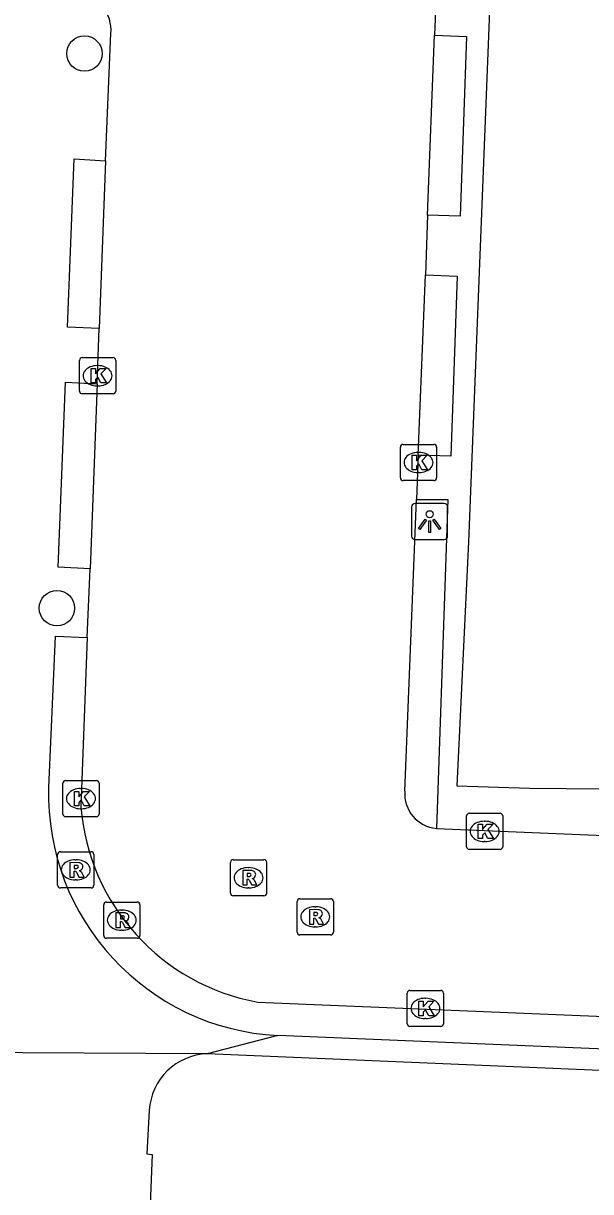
# Model space of a CAD drawing. Extents: x 160732 to 162105, y 387428 to 388479.
# Drawn here: x 161112.12 to 161127.82, y 387709.62 to 387741.93 of the extents above; entities that cross this region are included whole.
import ezdxf

# ---------------------------------------------------------------- set-up
doc = ezdxf.new("R2010")
doc.units = 0
for name, color, linetype in [('IMGEO_Boom', 7, 'Continuous'), ('IMGEO_Kolk', 7, 'Continuous'), ('IMGEO_Lichtpunt', 7, 'Continuous'), ('IMGEO_Rijbaan_lokaal_open', 7, 'Continuous'), ('IMGEO_Rioolput', 7, 'Continuous'), ('IMGEO_Voetpad_open', 7, 'Continuous')]:
    doc.layers.add(name, color=color, linetype=linetype)

msp = doc.modelspace()

# ---------------------------------------------------------------- linework, layer by layer
at = {"layer": 'IMGEO_Boom'}
for centre in [(161113.813, 387741.092), (161113.051, 387725.753)]:
    msp.add_circle(centre, 0.489, dxfattribs=at)
at = {"layer": 'IMGEO_Kolk'}
for p, q in [((161113.675, 387731.755), (161113.675, 387732.607)), ((161113.75, 387732.681), (161114.602, 387732.681)), ((161114.676, 387732.607), (161114.676, 387731.755)), ((161114.163, 387732.461), (161114.188, 387732.461)), ((161114.602, 387731.681), (161113.75, 387731.681)), ((161114.186, 387731.901), (161114.161, 387731.901)), ((161122.555, 387729.355), (161122.555, 387730.207)), ((161122.63, 387730.281), (161123.482, 387730.281)), ((161123.043, 387730.061), (161123.068, 387730.061)), ((161123.556, 387730.207), (161123.556, 387729.355)), ((161123.066, 387729.501), (161123.041, 387729.501)), ((161123.482, 387729.281), (161122.63, 387729.281)), ((161113.29, 387720.986), (161114.142, 387720.986)), ((161113.215, 387720.06), (161113.215, 387720.912)), ((161113.703, 387720.766), (161113.728, 387720.766)), ((161114.216, 387720.912), (161114.216, 387720.06)), ((161113.726, 387720.206), (161113.701, 387720.206)), ((161124.385, 387719.154), (161124.385, 387720.006)), ((161124.46, 387720.08), (161125.312, 387720.08)), ((161125.386, 387720.006), (161125.386, 387719.154)), ((161114.142, 387719.986), (161113.29, 387719.986)), ((161124.873, 387719.86), (161124.898, 387719.86)), ((161125.312, 387719.08), (161124.46, 387719.08)), ((161124.896, 387719.3), (161124.871, 387719.3)), ((161122.82, 387715.183), (161123.672, 387715.183)), ((161122.745, 387714.257), (161122.745, 387715.109)), ((161123.233, 387714.963), (161123.258, 387714.963)), ((161123.746, 387715.109), (161123.746, 387714.257)), ((161123.256, 387714.403), (161123.231, 387714.403)), ((161123.672, 387714.183), (161122.82, 387714.183))]:
    msp.add_line(p, q, dxfattribs=at)
for points in [[(161113.675, 387731.755), (161113.675, 387732.607)], [(161113.75, 387732.681), (161114.602, 387732.681)], [(161114.676, 387732.607), (161114.676, 387731.755)], [(161113.996, 387732.381), (161114.119, 387732.381), (161114.119, 387732.23), (161114.249, 387732.381), (161114.413, 387732.381), (161114.267, 387732.23), (161114.42, 387731.981), (161114.268, 387731.981), (161114.183, 387732.145), (161114.119, 387732.078), (161114.119, 387731.981), (161113.996, 387731.981), (161113.996, 387732.381)], [(161114.602, 387731.681), (161113.75, 387731.681)], [(161122.555, 387729.355), (161122.555, 387730.207)], [(161122.63, 387730.281), (161123.482, 387730.281)], [(161123.556, 387730.207), (161123.556, 387729.355)], [(161122.876, 387729.981), (161122.999, 387729.981), (161122.999, 387729.83), (161123.129, 387729.981), (161123.293, 387729.981), (161123.147, 387729.83), (161123.3, 387729.581), (161123.148, 387729.581), (161123.063, 387729.745), (161122.999, 387729.678), (161122.999, 387729.581), (161122.876, 387729.581), (161122.876, 387729.981)], [(161123.482, 387729.281), (161122.63, 387729.281)], [(161113.29, 387720.986), (161114.142, 387720.986)], [(161113.215, 387720.06), (161113.215, 387720.912)], [(161113.536, 387720.686), (161113.659, 387720.686), (161113.659, 387720.535), (161113.789, 387720.686), (161113.953, 387720.686), (161113.807, 387720.535), (161113.96, 387720.286), (161113.808, 387720.286), (161113.723, 387720.45), (161113.659, 387720.383), (161113.659, 387720.286), (161113.536, 387720.286), (161113.536, 387720.686)], [(161114.216, 387720.912), (161114.216, 387720.06)], [(161124.385, 387719.154), (161124.385, 387720.006)], [(161124.46, 387720.08), (161125.312, 387720.08)], [(161125.386, 387720.006), (161125.386, 387719.154)], [(161114.142, 387719.986), (161113.29, 387719.986)], [(161124.706, 387719.78), (161124.829, 387719.78), (161124.829, 387719.629), (161124.959, 387719.78), (161125.123, 387719.78), (161124.977, 387719.629), (161125.13, 387719.38), (161124.978, 387719.38), (161124.893, 387719.544), (161124.829, 387719.477), (161124.829, 387719.38), (161124.706, 387719.38), (161124.706, 387719.78)], [(161125.312, 387719.08), (161124.46, 387719.08)], [(161122.82, 387715.183), (161123.672, 387715.183)], [(161122.745, 387714.257), (161122.745, 387715.109)], [(161123.066, 387714.883), (161123.189, 387714.883), (161123.189, 387714.732), (161123.319, 387714.883), (161123.483, 387714.883), (161123.337, 387714.732), (161123.49, 387714.483), (161123.338, 387714.483), (161123.253, 387714.647), (161123.189, 387714.58), (161123.189, 387714.483), (161123.066, 387714.483), (161123.066, 387714.883)], [(161123.746, 387715.109), (161123.746, 387714.257)], [(161123.672, 387714.183), (161122.82, 387714.183)]]:
    msp.add_lwpolyline(points, dxfattribs=at)
for centre, start, end in [((161113.752, 387732.605), 91.552, 178.448), ((161113.752, 387732.605), 91.552, 178.448), ((161114.6, 387732.605), 1.552, 88.448), ((161114.6, 387732.605), 1.552, 88.448), ((161113.752, 387731.757), 181.552, 268.448), ((161113.752, 387731.757), 181.552, 268.448), ((161114.6, 387731.757), 271.552, 358.448), ((161114.6, 387731.757), 271.552, 358.448), ((161122.632, 387730.205), 91.552, 178.448), ((161122.632, 387730.205), 91.552, 178.448), ((161123.48, 387730.205), 1.552, 88.448), ((161123.48, 387730.205), 1.552, 88.448), ((161122.632, 387729.357), 181.552, 268.448), ((161122.632, 387729.357), 181.552, 268.448), ((161123.48, 387729.357), 271.552, 358.448), ((161123.48, 387729.357), 271.552, 358.448), ((161113.292, 387720.91), 91.552, 178.448), ((161113.292, 387720.91), 91.552, 178.448), ((161114.14, 387720.91), 1.552, 88.448), ((161114.14, 387720.91), 1.552, 88.448), ((161113.292, 387720.062), 181.552, 268.448), ((161113.292, 387720.062), 181.552, 268.448), ((161114.14, 387720.062), 271.552, 358.448), ((161114.14, 387720.062), 271.552, 358.448), ((161124.462, 387720.004), 91.552, 178.448), ((161124.462, 387720.004), 91.552, 178.448), ((161125.31, 387720.004), 1.552, 88.448), ((161125.31, 387720.004), 1.552, 88.448), ((161124.462, 387719.156), 181.552, 268.448), ((161124.462, 387719.156), 181.552, 268.448), ((161125.31, 387719.156), 271.552, 358.448), ((161125.31, 387719.156), 271.552, 358.448), ((161122.822, 387715.107), 91.552, 178.448), ((161122.822, 387715.107), 91.552, 178.448), ((161123.67, 387715.107), 1.552, 88.448), ((161123.67, 387715.107), 1.552, 88.448), ((161122.822, 387714.259), 181.552, 268.448), ((161122.822, 387714.259), 181.552, 268.448), ((161123.67, 387714.259), 271.552, 358.448), ((161123.67, 387714.259), 271.552, 358.448)]:
    msp.add_arc(centre, 0.0765, start, end, dxfattribs=at)
for centre, major_axis, ratio, start_param, end_param in [((161114.162, 387732.181), (-0.387, 0.002), 0.722429, 4.712389, 7.853982), ((161114.187, 387732.181), (-0.39, 0.002), 0.717154, 1.570796, 4.712389), ((161123.042, 387729.781), (-0.387, 0.002), 0.722429, 4.712389, 7.853982), ((161123.067, 387729.781), (-0.39, 0.002), 0.717154, 1.570796, 4.712389), ((161113.702, 387720.486), (-0.387, 0.002), 0.722429, 4.712389, 7.853982), ((161113.727, 387720.486), (-0.39, 0.002), 0.717154, 1.570796, 4.712389), ((161124.872, 387719.58), (-0.387, 0.002), 0.722429, 4.712389, 7.853982), ((161124.897, 387719.58), (-0.39, 0.002), 0.717154, 1.570796, 4.712389), ((161123.232, 387714.683), (-0.387, 0.002), 0.722429, 4.712389, 7.853982), ((161123.257, 387714.683), (-0.39, 0.002), 0.717154, 1.570796, 4.712389)]:
    msp.add_ellipse(centre, major_axis=major_axis, ratio=ratio, start_param=start_param, end_param=end_param, dxfattribs=at)
at = {"layer": 'IMGEO_Lichtpunt'}
for p, q in [((161122.865, 387728.552), (161122.865, 387727.745)), ((161122.865, 387728.552), (161122.865, 387727.745)), ((161123.767, 387728.647), (161122.959, 387728.647)), ((161123.767, 387728.647), (161122.959, 387728.647)), ((161123.861, 387727.745), (161123.861, 387728.552)), ((161123.861, 387727.745), (161123.861, 387728.552)), ((161122.959, 387727.651), (161123.767, 387727.651)), ((161122.959, 387727.651), (161123.767, 387727.651))]:
    msp.add_line(p, q, dxfattribs=at)
for points in [[(161123.239, 387728.216), (161123.278, 387728.188), (161123.09, 387727.926), (161123.052, 387727.953), (161123.239, 387728.216)], [(161123.341, 387728.168), (161123.388, 387728.168), (161123.388, 387727.846), (161123.341, 387727.846), (161123.341, 387728.168)], [(161123.451, 387728.188), (161123.489, 387728.215), (161123.676, 387727.953), (161123.637, 387727.925), (161123.451, 387728.188)]]:
    msp.add_lwpolyline(points, dxfattribs=at)
msp.add_circle((161123.364, 387728.35), 0.0994, dxfattribs=at)
for centre, start, end in [((161122.959, 387728.552), 90, 180), ((161122.959, 387728.552), 90, 180), ((161123.767, 387728.552), 0, 90), ((161123.767, 387728.552), 0, 90), ((161122.959, 387727.745), 180, 270), ((161122.959, 387727.745), 180, 270), ((161123.767, 387727.745), 270, 0), ((161123.767, 387727.745), 270, 360)]:
    msp.add_arc(centre, 0.0946, start, end, dxfattribs=at)
at = {"layer": 'IMGEO_Rijbaan_lokaal_open'}
for points in [[(161123.537, 387742.498), (161123.502, 387741.598)], [(161114.392, 387738.12), (161114.541, 387741.646)], [(161123.306, 387736.625), (161123.502, 387741.598)], [(161114.392, 387738.12), (161114.219, 387733.491)], [(161123.306, 387736.625), (161123.247, 387734.976)], [(161123.042, 387729.98), (161123.247, 387734.976)], [(161114.163, 387731.954), (161114.219, 387733.491)], [(161114.163, 387731.954), (161113.972, 387726.844)], [(161123.042, 387729.98), (161122.997, 387728.762)], [(161122.677, 387720.689), (161122.997, 387728.762)], [(161113.885, 387724.943), (161113.972, 387726.844)], [(161113.885, 387724.943), (161113.713, 387720.259)], [(161123.552, 387719.662), (161163.287, 387717.997)], [(161118.607, 387714.859), (161154.97, 387713.35)]]:
    msp.add_lwpolyline(points, dxfattribs=at)
for centre, radius, start, end in [((161113.581, 387741.749), 0.966, 353.9027, 88.3779), ((161123.635, 387720.619), 0.961, 175.8357, 265.026), ((161119.669, 387720.739), 5.975, 184.6086, 259.7632)]:
    msp.add_arc(centre, radius, start, end, dxfattribs=at)
at = {"layer": 'IMGEO_Rioolput'}
for p, q in [((161113.07, 387718.09), (161113.07, 387718.942)), ((161113.145, 387719.016), (161113.997, 387719.016)), ((161113.558, 387718.796), (161113.583, 387718.796)), ((161114.071, 387718.942), (161114.071, 387718.09)), ((161117.853, 387717.871), (161117.853, 387718.723)), ((161117.928, 387718.797), (161118.78, 387718.797)), ((161118.854, 387718.723), (161118.854, 387717.871)), ((161118.341, 387718.577), (161118.366, 387718.577)), ((161113.581, 387718.236), (161113.556, 387718.236)), ((161113.997, 387718.016), (161113.145, 387718.016)), ((161118.78, 387717.797), (161117.928, 387717.797)), ((161118.364, 387718.017), (161118.339, 387718.017)), ((161114.345, 387716.699), (161114.345, 387717.551)), ((161114.42, 387717.625), (161115.272, 387717.625)), ((161115.346, 387717.551), (161115.346, 387716.699)), ((161119.698, 387716.79), (161119.698, 387717.642)), ((161119.773, 387717.716), (161120.625, 387717.716)), ((161120.186, 387717.496), (161120.211, 387717.496)), ((161120.699, 387717.642), (161120.699, 387716.79)), ((161114.833, 387717.405), (161114.858, 387717.405)), ((161114.856, 387716.845), (161114.831, 387716.845)), ((161120.209, 387716.936), (161120.184, 387716.936)), ((161115.272, 387716.625), (161114.42, 387716.625)), ((161120.625, 387716.716), (161119.773, 387716.716))]:
    msp.add_line(p, q, dxfattribs=at)
for points in [[(161113.07, 387718.09), (161113.07, 387718.942)], [(161113.145, 387719.016), (161113.997, 387719.016)], [(161113.659, 387718.714), (161113.407, 387718.716), (161113.407, 387718.316)], [(161114.071, 387718.942), (161114.071, 387718.09)], [(161117.853, 387717.871), (161117.853, 387718.723)], [(161117.928, 387718.797), (161118.78, 387718.797)], [(161118.854, 387718.723), (161118.854, 387717.871)], [(161113.407, 387718.316), (161113.531, 387718.316), (161113.531, 387718.478), (161113.542, 387718.478)], [(161113.585, 387718.635), (161113.531, 387718.635), (161113.531, 387718.554)], [(161113.531, 387718.554), (161113.583, 387718.554)], [(161113.589, 387718.449), (161113.66, 387718.316), (161113.8, 387718.316), (161113.735, 387718.442)], [(161118.442, 387718.495), (161118.19, 387718.497), (161118.19, 387718.097)], [(161118.368, 387718.416), (161118.314, 387718.416), (161118.314, 387718.335)], [(161118.19, 387718.097), (161118.314, 387718.097), (161118.314, 387718.259), (161118.325, 387718.259)], [(161118.314, 387718.335), (161118.366, 387718.335)], [(161118.372, 387718.23), (161118.443, 387718.097), (161118.583, 387718.097), (161118.518, 387718.223)], [(161113.997, 387718.016), (161113.145, 387718.016)], [(161118.78, 387717.797), (161117.928, 387717.797)], [(161114.345, 387716.699), (161114.345, 387717.551)], [(161114.42, 387717.625), (161115.272, 387717.625)], [(161115.346, 387717.551), (161115.346, 387716.699)], [(161119.698, 387716.79), (161119.698, 387717.642)], [(161119.773, 387717.716), (161120.625, 387717.716)], [(161120.699, 387717.642), (161120.699, 387716.79)], [(161114.934, 387717.323), (161114.682, 387717.325), (161114.682, 387716.925)], [(161114.86, 387717.244), (161114.806, 387717.244), (161114.806, 387717.163)], [(161114.806, 387717.163), (161114.858, 387717.163)], [(161120.287, 387717.414), (161120.035, 387717.416), (161120.035, 387717.016)], [(161120.035, 387717.016), (161120.159, 387717.016), (161120.159, 387717.178), (161120.17, 387717.178)], [(161120.213, 387717.335), (161120.159, 387717.335), (161120.159, 387717.254)], [(161120.159, 387717.254), (161120.211, 387717.254)], [(161120.217, 387717.149), (161120.288, 387717.016), (161120.428, 387717.016), (161120.363, 387717.142)], [(161114.682, 387716.925), (161114.806, 387716.925), (161114.806, 387717.087), (161114.817, 387717.087)], [(161114.864, 387717.058), (161114.935, 387716.925), (161115.075, 387716.925), (161115.01, 387717.051)], [(161115.272, 387716.625), (161114.42, 387716.625)], [(161120.625, 387716.716), (161119.773, 387716.716)]]:
    msp.add_lwpolyline(points, dxfattribs=at)
for centre, radius, start, end in [((161113.147, 387718.94), 0.0765, 91.552, 178.448), ((161113.147, 387718.94), 0.0765, 91.552, 178.448), ((161113.658, 387718.604), 0.109, 350.3612, 89.416), ((161113.995, 387718.94), 0.0765, 1.552, 88.448), ((161113.995, 387718.94), 0.0765, 1.552, 88.448), ((161117.93, 387718.721), 0.0765, 91.552, 178.448), ((161117.93, 387718.721), 0.0765, 91.552, 178.448), ((161118.778, 387718.721), 0.0765, 1.552, 88.448), ((161118.778, 387718.721), 0.0765, 1.552, 88.448), ((161113.541, 387718.425), 0.0533, 26.0293, 88.6989), ((161113.567, 387718.743), 0.19, 274.7715, 282.9687), ((161113.591, 387718.539), 0.0964, 77.0061, 93.1865), ((161113.605, 387718.596), 0.0378, 276.6634, 79.6772), ((161113.656, 387718.604), 0.112, 277.5842, 350.9817), ((161113.64, 387718.389), 0.108, 29.5134, 73.7905), ((161118.374, 387718.32), 0.0964, 77.0061, 93.1865), ((161118.388, 387718.377), 0.0378, 276.6634, 79.6772), ((161118.441, 387718.385), 0.109, 350.3612, 89.416), ((161113.147, 387718.092), 0.0765, 181.552, 268.448), ((161113.147, 387718.092), 0.0765, 181.552, 268.448), ((161113.995, 387718.092), 0.0765, 271.552, 358.448), ((161113.995, 387718.092), 0.0765, 271.552, 358.448), ((161118.324, 387718.206), 0.0533, 26.0293, 88.6989), ((161118.35, 387718.524), 0.19, 274.7715, 282.9687), ((161118.439, 387718.385), 0.112, 277.5842, 350.9817), ((161118.423, 387718.17), 0.108, 29.5134, 73.7905), ((161117.93, 387717.873), 0.0765, 181.552, 268.448), ((161117.93, 387717.873), 0.0765, 181.552, 268.448), ((161118.778, 387717.873), 0.0765, 271.552, 358.448), ((161118.778, 387717.873), 0.0765, 271.552, 358.448), ((161114.422, 387717.549), 0.0765, 91.552, 178.448), ((161114.422, 387717.549), 0.0765, 91.552, 178.448), ((161115.27, 387717.549), 0.0765, 1.552, 88.448), ((161115.27, 387717.549), 0.0765, 1.552, 88.448), ((161119.775, 387717.64), 0.0765, 91.552, 178.448), ((161119.775, 387717.64), 0.0765, 91.552, 178.448), ((161120.623, 387717.64), 0.0765, 1.552, 88.448), ((161120.623, 387717.64), 0.0765, 1.552, 88.448), ((161114.842, 387717.352), 0.19, 274.7715, 282.9687), ((161114.866, 387717.148), 0.0964, 77.0061, 93.1865), ((161114.88, 387717.205), 0.0378, 276.6634, 79.6772), ((161114.933, 387717.213), 0.109, 350.3612, 89.416), ((161114.931, 387717.213), 0.112, 277.5842, 350.9817), ((161114.915, 387716.998), 0.108, 29.5134, 73.7905), ((161120.169, 387717.125), 0.0533, 26.0293, 88.6989), ((161120.195, 387717.443), 0.19, 274.7715, 282.9687), ((161120.219, 387717.239), 0.0964, 77.0061, 93.1865), ((161120.233, 387717.296), 0.0378, 276.6634, 79.6772), ((161120.286, 387717.304), 0.109, 350.3612, 89.416), ((161120.284, 387717.304), 0.112, 277.5842, 350.9817), ((161120.268, 387717.089), 0.108, 29.5134, 73.7905), ((161114.816, 387717.034), 0.0533, 26.0293, 88.6989), ((161119.775, 387716.792), 0.0765, 181.552, 268.448), ((161119.775, 387716.792), 0.0765, 181.552, 268.448), ((161120.623, 387716.792), 0.0765, 271.552, 358.448), ((161120.623, 387716.792), 0.0765, 271.552, 358.448), ((161114.422, 387716.701), 0.0765, 181.552, 268.448), ((161114.422, 387716.701), 0.0765, 181.552, 268.448), ((161115.27, 387716.701), 0.0765, 271.552, 358.448), ((161115.27, 387716.701), 0.0765, 271.552, 358.448)]:
    msp.add_arc(centre, radius, start, end, dxfattribs=at)
for centre, major_axis, ratio, start_param, end_param in [((161113.557, 387718.516), (-0.387, 0.002), 0.722429, 4.712389, 7.853982), ((161113.582, 387718.516), (-0.39, 0.002), 0.717154, 1.570796, 4.712389), ((161118.34, 387718.297), (-0.387, 0.002), 0.722429, 4.712389, 7.853982), ((161118.365, 387718.297), (-0.39, 0.002), 0.717154, 1.570796, 4.712389), ((161120.185, 387717.216), (-0.387, 0.002), 0.722429, 4.712389, 7.853982), ((161120.21, 387717.216), (-0.39, 0.002), 0.717154, 1.570796, 4.712389), ((161114.832, 387717.125), (-0.387, 0.002), 0.722429, 4.712389, 7.853982), ((161114.857, 387717.125), (-0.39, 0.002), 0.717154, 1.570796, 4.712389)]:
    msp.add_ellipse(centre, major_axis=major_axis, ratio=ratio, start_param=start_param, end_param=end_param, dxfattribs=at)
at = {"layer": 'IMGEO_Voetpad_open'}
for points in [[(161126.042, 387768.14), (161125.698, 387759.448), (161125.573, 387756.28), (161124.438, 387727.592), (161124.114, 387720.835), (161126.139, 387720.772), (161128.149, 387720.759), (161133.639, 387720.538), (161143.568, 387720.283)], [(161123.502, 387741.598), (161124.388, 387741.564), (161124.206, 387736.595), (161123.306, 387736.625)], [(161114.219, 387733.491), (161113.346, 387733.527), (161113.523, 387738.177), (161114.392, 387738.12)], [(161123.247, 387734.976), (161124.127, 387734.935), (161123.951, 387729.955), (161123.042, 387729.98)], [(161113.972, 387726.844), (161113.088, 387726.883), (161113.284, 387732.006), (161114.163, 387731.954)], [(161122.997, 387728.762), (161123.871, 387728.755), (161123.552, 387719.662)], [(161112.822, 387720.79), (161113.01, 387724.978), (161113.885, 387724.943)], [(161119.16, 387713.934), (161117.208, 387713.432)], [(161154.97, 387713.35), (161154.934, 387712.444), (161119.16, 387713.934)], [(161117.208, 387713.432), (161110.399, 387713.465)], [(161158.67, 387710.144), (161158.739, 387711.663), (161117.208, 387713.432)], [(161115.604, 387711.866), (161115.535, 387710.66), (161115.689, 387710.643), (161115.059, 387694.991), (161114.651, 387685.302), (161122.654, 387684.997), (161157.729, 387683.661), (161158.641, 387709.529), (161158.67, 387710.144)]]:
    msp.add_lwpolyline(points, dxfattribs=at)
for centre, radius, start, end in [((161119.508, 387720.614), 6.689, 178.4888, 267.0147), ((161117.273, 387711.761), 1.672, 92.2134, 176.413)]:
    msp.add_arc(centre, radius, start, end, dxfattribs=at)

doc.saveas('drawing.dxf')
